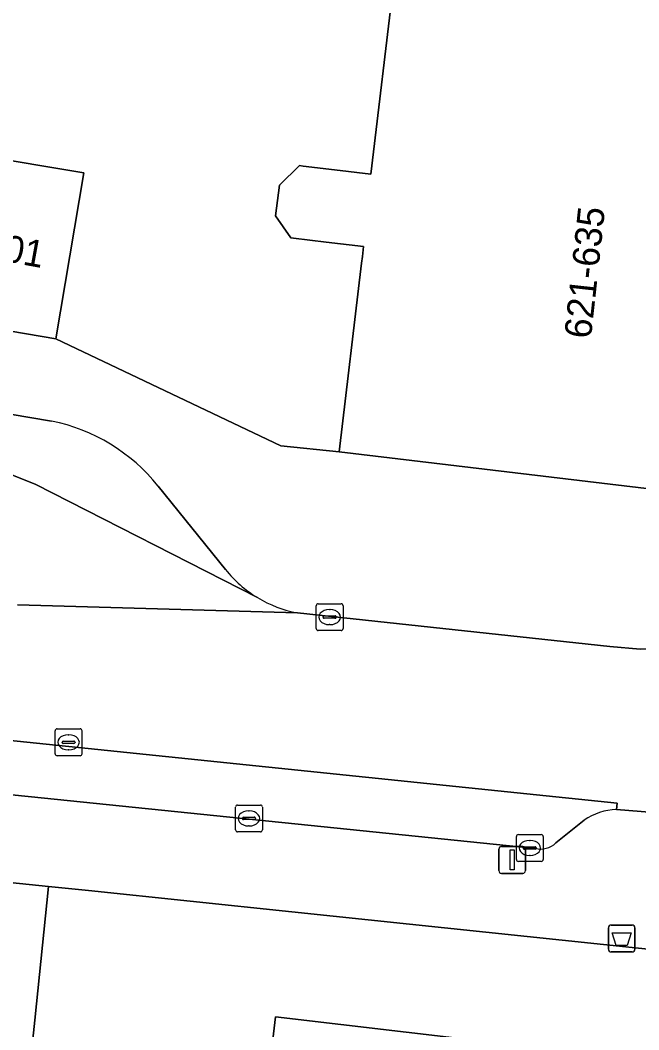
# Model space of a CAD drawing. Extents: x 160856 to 161310, y 384024 to 384878.
# Drawn here: x 161229.18 to 161252.22, y 384661.03 to 384698.6 of the extents above; entities that cross this region are included whole.
import ezdxf

# ---------------------------------------------------------------- set-up
doc = ezdxf.new("R2010")
doc.units = 0
for name, color, linetype in [('IMGEO_Afvalbak', 7, 'Continuous'), ('IMGEO_Erf', 7, 'Continuous'), ('IMGEO_Kolk', 7, 'Continuous'), ('IMGEO_Lichtmast', 7, 'Continuous'), ('IMGEO_Muur', 7, 'Continuous'), ('IMGEO_Pand', 7, 'Continuous'), ('IMGEO_Pand_nummerreeks', 7, 'Continuous'), ('IMGEO_Parkeervlak_open', 7, 'Continuous'), ('IMGEO_Rijbaan_lokaal_open', 7, 'Continuous'), ('IMGEO_Rioolput', 7, 'Continuous'), ('IMGEO_Voetpad_open', 7, 'Continuous')]:
    doc.layers.add(name, color=color, linetype=linetype)

msp = doc.modelspace()

# ---------------------------------------------------------------- linework, layer by layer
at = {"layer": 'IMGEO_Afvalbak'}
for p, q in [((161251.188, 384664.923), (161251.978, 384664.923)), ((161251.978, 384664.923), (161251.188, 384664.923)), ((161251.088, 384664.023), (161251.088, 384664.823)), ((161251.088, 384664.823), (161251.088, 384664.023)), ((161252.078, 384664.823), (161252.078, 384664.023)), ((161252.078, 384664.023), (161252.078, 384664.823)), ((161251.978, 384663.923), (161251.188, 384663.923)), ((161251.188, 384663.923), (161251.978, 384663.923))]:
    msp.add_line(p, q, dxfattribs=at)
msp.add_lwpolyline([(161251.231, 384664.637), (161251.935, 384664.637), (161251.786, 384664.167), (161251.38, 384664.167), (161251.231, 384664.637)], dxfattribs=at)
for centre, start, end in [((161251.188, 384664.823), 90, 180), ((161251.188, 384664.823), 90, 180), ((161251.978, 384664.823), 0, 90), ((161251.978, 384664.823), 360, 90), ((161251.188, 384664.023), 180, 270), ((161251.188, 384664.023), 180, 270), ((161251.978, 384664.023), 270, 0), ((161251.978, 384664.023), 270, 0)]:
    msp.add_arc(centre, 0.1, start, end, dxfattribs=at)
at = {"layer": 'IMGEO_Erf'}
for points in [[(161227.603, 384693.584), (161231.556, 384692.916), (161230.514, 384686.747), (161238.896, 384682.765), (161241.061, 384682.538), (161241.897, 384689.564), (161241.926, 384689.805), (161241.971, 384690.179), (161240.574, 384690.345), (161239.365, 384690.489), (161239.267, 384690.501), (161238.698, 384691.326), (161238.835, 384692.466), (161239.587, 384693.188), (161239.723, 384693.172), (161240.894, 384693.032), (161242.241, 384692.871), (161243.097, 384700.058)], [(161251.223, 384642.435), (161253.755, 384663.908), (161239.297, 384665.418), (161231.728, 384666.208), (161230.236, 384666.363), (161229.727, 384661.39), (161229.474, 384658.921)], [(161237.835, 384654.227), (161238.688, 384661.508), (161250.642, 384660.109)]]:
    msp.add_lwpolyline(points, dxfattribs=at)
at = {"layer": 'IMGEO_Kolk'}
for p, q in [((161240.209, 384675.959), (161240.209, 384676.811)), ((161240.284, 384676.885), (161241.136, 384676.885)), ((161240.697, 384676.665), (161240.722, 384676.665)), ((161241.21, 384676.811), (161241.21, 384675.959)), ((161240.468, 384676.379), (161240.468, 384676.391)), ((161240.906, 384676.342), (161240.508, 384676.342)), ((161240.511, 384676.428), (161240.909, 384676.428)), ((161240.952, 384676.391), (161240.952, 384676.379)), ((161241.136, 384675.885), (161240.284, 384675.885)), ((161240.72, 384676.105), (161240.695, 384676.105)), ((161237.202, 384668.466), (161237.202, 384669.318)), ((161237.277, 384669.392), (161238.129, 384669.392)), ((161237.69, 384669.172), (161237.715, 384669.172)), ((161238.203, 384669.318), (161238.203, 384668.466)), ((161237.461, 384668.886), (161237.461, 384668.898)), ((161237.899, 384668.849), (161237.501, 384668.849)), ((161237.504, 384668.935), (161237.902, 384668.935)), ((161237.945, 384668.898), (161237.945, 384668.886)), ((161238.129, 384668.392), (161237.277, 384668.392)), ((161237.713, 384668.612), (161237.688, 384668.612)), ((161247.736, 384668.294), (161248.588, 384668.294)), ((161247.661, 384667.368), (161247.661, 384668.22)), ((161248.149, 384668.074), (161248.174, 384668.074)), ((161248.662, 384668.22), (161248.662, 384667.368)), ((161247.92, 384667.788), (161247.92, 384667.8)), ((161248.358, 384667.751), (161247.96, 384667.751)), ((161247.963, 384667.837), (161248.361, 384667.837)), ((161248.404, 384667.8), (161248.404, 384667.788)), ((161248.588, 384667.294), (161247.736, 384667.294)), ((161248.172, 384667.514), (161248.147, 384667.514))]:
    msp.add_line(p, q, dxfattribs=at)
for points in [[(161240.209, 384675.959), (161240.209, 384676.811)], [(161240.284, 384676.885), (161241.136, 384676.885)], [(161241.21, 384676.811), (161241.21, 384675.959)], [(161241.136, 384675.885), (161240.284, 384675.885)], [(161237.202, 384668.466), (161237.202, 384669.318)], [(161237.277, 384669.392), (161238.129, 384669.392)], [(161238.203, 384669.318), (161238.203, 384668.466)], [(161238.129, 384668.392), (161237.277, 384668.392)], [(161247.736, 384668.294), (161248.588, 384668.294)], [(161247.661, 384667.368), (161247.661, 384668.22)], [(161248.662, 384668.22), (161248.662, 384667.368)], [(161248.588, 384667.294), (161247.736, 384667.294)]]:
    msp.add_lwpolyline(points, dxfattribs=at)
for centre, radius, start, end in [((161240.286, 384676.809), 0.0765, 91.552, 178.448), ((161240.286, 384676.809), 0.0765, 91.552, 178.448), ((161241.134, 384676.809), 0.0765, 1.552, 88.448), ((161241.134, 384676.809), 0.0765, 1.552, 88.448), ((161240.508, 384676.388), 0.0403, 85.8775, 175.7526), ((161240.505, 384676.378), 0.0366, 178.938, 274.7102), ((161240.909, 384676.385), 0.043, 264.8664, 352.4533), ((161240.913, 384676.39), 0.0386, 1.7309, 96.639), ((161240.286, 384675.961), 0.0765, 181.552, 268.448), ((161240.286, 384675.961), 0.0765, 181.552, 268.448), ((161241.134, 384675.961), 0.0765, 271.552, 358.448), ((161241.134, 384675.961), 0.0765, 271.552, 358.448), ((161237.279, 384669.316), 0.0765, 91.552, 178.448), ((161237.279, 384669.316), 0.0765, 91.552, 178.448), ((161238.127, 384669.316), 0.0765, 1.552, 88.448), ((161238.127, 384669.316), 0.0765, 1.552, 88.448), ((161237.501, 384668.895), 0.0403, 85.8775, 175.7526), ((161237.498, 384668.885), 0.0366, 178.938, 274.7102), ((161237.902, 384668.892), 0.043, 264.8664, 352.4533), ((161237.906, 384668.897), 0.0386, 1.7309, 96.639), ((161237.279, 384668.468), 0.0765, 181.552, 268.448), ((161237.279, 384668.468), 0.0765, 181.552, 268.448), ((161238.127, 384668.468), 0.0765, 271.552, 358.448), ((161238.127, 384668.468), 0.0765, 271.552, 358.448), ((161247.738, 384668.218), 0.0765, 91.552, 178.448), ((161247.738, 384668.218), 0.0765, 91.552, 178.448), ((161248.586, 384668.218), 0.0765, 1.552, 88.448), ((161248.586, 384668.218), 0.0765, 1.552, 88.448), ((161247.96, 384667.797), 0.0403, 85.8775, 175.7526), ((161247.957, 384667.787), 0.0366, 178.938, 274.7102), ((161248.361, 384667.794), 0.043, 264.8664, 352.4533), ((161248.365, 384667.799), 0.0386, 1.7309, 96.639), ((161247.738, 384667.37), 0.0765, 181.552, 268.448), ((161247.738, 384667.37), 0.0765, 181.552, 268.448), ((161248.586, 384667.37), 0.0765, 271.552, 358.448), ((161248.586, 384667.37), 0.0765, 271.552, 358.448)]:
    msp.add_arc(centre, radius, start, end, dxfattribs=at)
for centre, major_axis, ratio, start_param, end_param in [((161240.696, 384676.385), (-0.387, 0.002), 0.722429, 4.712389, 7.853982), ((161240.721, 384676.385), (-0.39, 0.002), 0.717154, 1.570796, 4.712389), ((161237.689, 384668.892), (-0.387, 0.002), 0.722429, 4.712389, 7.853982), ((161237.714, 384668.892), (-0.39, 0.002), 0.717154, 1.570796, 4.712389), ((161248.148, 384667.794), (-0.387, 0.002), 0.722429, 4.712389, 7.853982), ((161248.173, 384667.794), (-0.39, 0.002), 0.717154, 1.570796, 4.712389)]:
    msp.add_ellipse(centre, major_axis=major_axis, ratio=ratio, start_param=start_param, end_param=end_param, dxfattribs=at)
at = {"layer": 'IMGEO_Lichtmast'}
for p, q in [((161247.01, 384666.949), (161247.01, 384667.749)), ((161247.01, 384667.749), (161247.01, 384666.949)), ((161247.11, 384667.849), (161247.9, 384667.849)), ((161247.9, 384667.849), (161247.11, 384667.849)), ((161248, 384667.749), (161248, 384666.949)), ((161248, 384666.949), (161248, 384667.749)), ((161247.9, 384666.849), (161247.11, 384666.849)), ((161247.11, 384666.849), (161247.9, 384666.849))]:
    msp.add_line(p, q, dxfattribs=at)
msp.add_lwpolyline([(161247.43, 384667.724), (161247.58, 384667.724), (161247.58, 384666.974), (161247.43, 384666.974), (161247.43, 384667.724)], dxfattribs=at)
for centre, start, end in [((161247.11, 384667.749), 90, 180), ((161247.11, 384667.749), 90, 180), ((161247.9, 384667.749), 0, 90), ((161247.9, 384667.749), 360, 90), ((161247.11, 384666.949), 180, 270), ((161247.11, 384666.949), 180, 270), ((161247.9, 384666.949), 270, 0), ((161247.9, 384666.949), 270, 0)]:
    msp.add_arc(centre, 0.1, start, end, dxfattribs=at)
at = {"layer": 'IMGEO_Muur'}
for points in [[(161230.514, 384686.747), (161238.896, 384682.765), (161241.061, 384682.538)], [(161231.728, 384666.208), (161239.297, 384665.418)]]:
    msp.add_lwpolyline(points, dxfattribs=at)
at = {"layer": 'IMGEO_Pand'}
for points in [[(161243.097, 384700.058), (161242.241, 384692.871), (161240.894, 384693.032), (161239.723, 384693.172), (161239.587, 384693.188), (161238.835, 384692.466), (161238.698, 384691.326), (161239.267, 384690.501), (161239.365, 384690.489), (161240.574, 384690.345), (161241.971, 384690.179), (161241.926, 384689.805), (161241.897, 384689.564), (161241.061, 384682.538), (161253.034, 384681.113)], [(161250.642, 384660.109), (161238.688, 384661.508), (161237.835, 384654.227)]]:
    msp.add_lwpolyline(points, dxfattribs=at)
for points in [[(161230.514, 384686.747), (161231.556, 384692.916), (161227.603, 384693.584), (161226.561, 384687.415)], [(161223.296, 384656.771), (161229.192, 384656.167), (161229.474, 384658.921), (161229.727, 384661.39), (161230.236, 384666.363), (161224.34, 384666.966), (161223.578, 384659.525)]]:
    msp.add_lwpolyline(points, close=True, dxfattribs=at)
at = {"layer": 'IMGEO_Parkeervlak_open'}
for points in [[(161251.394, 384669.225), (161251.411, 384669.458), (161202.637, 384674.492)], [(161205.608, 384672.152), (161248.369, 384667.771)], [(161249.132, 384667.981), (161250.183, 384668.822)]]:
    msp.add_lwpolyline(points, dxfattribs=at)
for centre, radius, start, end in [((161251.463, 384666.997), 2.229, 91.7729, 125.0402), ((161248.553, 384668.594), 0.843, 257.3964, 313.3805)]:
    msp.add_arc(centre, radius, start, end, dxfattribs=at)
at = {"layer": 'IMGEO_Rijbaan_lokaal_open'}
for points in [[(161230.353, 384683.679), (161225.789, 384684.447), (161225.466, 384682.697), (161226.945, 384682.439), (161229.746, 384681.332), (161238.021, 384677.113)], [(161238.021, 384677.113), (161229.746, 384681.332), (161226.945, 384682.439), (161225.466, 384682.697)], [(161135.61, 384681.376), (161139.001, 384680.825), (161143.066, 384680.491), (161143.188, 384680.479), (161185.816, 384676.135), (161185.922, 384676.125), (161187.912, 384675.92), (161202.637, 384674.492), (161251.411, 384669.458), (161251.394, 384669.225), (161252.77, 384669.111), (161253.501, 384675.224), (161252.277, 384675.194), (161251.143, 384675.297), (161239.508, 384676.544), (161229.088, 384676.847)], [(161236.833, 384678.155), (161234.318, 384681.265)], [(161229.088, 384676.847), (161239.508, 384676.544)]]:
    msp.add_lwpolyline(points, dxfattribs=at)
for centre, radius, start, end in [((161229.014, 384677.016), 6.796, 38.6972, 78.6344), ((161240.337, 384680.951), 4.483, 218.5945, 238.8972), ((161240.342, 384680.95), 4.485, 238.8358, 259.2855)]:
    msp.add_arc(centre, radius, start, end, dxfattribs=at)
at = {"layer": 'IMGEO_Rioolput'}
for p, q in [((161230.485, 384671.301), (161230.485, 384672.153)), ((161230.56, 384672.227), (161231.412, 384672.227)), ((161231.486, 384672.153), (161231.486, 384671.301)), ((161230.744, 384671.721), (161230.744, 384671.733)), ((161231.182, 384671.684), (161230.784, 384671.684)), ((161230.787, 384671.77), (161231.185, 384671.77)), ((161230.973, 384672.007), (161230.998, 384672.007)), ((161231.228, 384671.733), (161231.228, 384671.721)), ((161230.996, 384671.447), (161230.971, 384671.447)), ((161231.412, 384671.227), (161230.56, 384671.227))]:
    msp.add_line(p, q, dxfattribs=at)
for points in [[(161230.485, 384671.301), (161230.485, 384672.153)], [(161230.56, 384672.227), (161231.412, 384672.227)], [(161231.486, 384672.153), (161231.486, 384671.301)], [(161231.412, 384671.227), (161230.56, 384671.227)]]:
    msp.add_lwpolyline(points, dxfattribs=at)
for centre, radius, start, end in [((161230.562, 384672.151), 0.0765, 91.552, 178.448), ((161230.562, 384672.151), 0.0765, 91.552, 178.448), ((161231.41, 384672.151), 0.0765, 1.552, 88.448), ((161231.41, 384672.151), 0.0765, 1.552, 88.448), ((161230.784, 384671.73), 0.0403, 85.8775, 175.7526), ((161230.781, 384671.72), 0.0366, 178.938, 274.7102), ((161231.185, 384671.727), 0.043, 264.8664, 352.4533), ((161231.189, 384671.732), 0.0386, 1.7309, 96.639), ((161230.562, 384671.303), 0.0765, 181.552, 268.448), ((161230.562, 384671.303), 0.0765, 181.552, 268.448), ((161231.41, 384671.303), 0.0765, 271.552, 358.448), ((161231.41, 384671.303), 0.0765, 271.552, 358.448)]:
    msp.add_arc(centre, radius, start, end, dxfattribs=at)
for centre, major_axis, ratio, start_param, end_param in [((161230.972, 384671.727), (-0.387, 0.002), 0.722429, 4.712389, 7.853982), ((161230.997, 384671.727), (-0.39, 0.002), 0.717154, 1.570796, 4.712389)]:
    msp.add_ellipse(centre, major_axis=major_axis, ratio=ratio, start_param=start_param, end_param=end_param, dxfattribs=at)
at = {"layer": 'IMGEO_Voetpad_open'}
for points in [[(161146.911, 384697.588), (161225.789, 384684.447), (161230.353, 384683.679)], [(161254.432, 384675.336), (161255.607, 384680.798), (161253.034, 384681.113), (161241.061, 384682.538), (161238.896, 384682.765), (161230.514, 384686.747), (161226.561, 384687.415), (161224.56, 384687.664), (161218.712, 384688.652), (161212.98, 384689.621), (161207.248, 384690.59), (161201.516, 384691.559), (161195.783, 384692.528), (161190.051, 384693.497), (161184.319, 384694.465), (161178.587, 384695.434), (161172.737, 384696.423)], [(161234.318, 384681.265), (161236.833, 384678.155)], [(161239.508, 384676.544), (161251.143, 384675.297), (161252.277, 384675.194), (161253.501, 384675.224)], [(161248.369, 384667.771), (161205.608, 384672.152)], [(161197.468, 384669.832), (161201.118, 384669.343), (161207.014, 384668.74), (161212.789, 384668.149), (161218.564, 384667.558), (161224.34, 384666.966), (161230.236, 384666.363), (161231.728, 384666.208), (161239.297, 384665.418), (161253.755, 384663.908), (161255.213, 384668.454)], [(161253.276, 384669.033), (161252.77, 384669.111), (161251.394, 384669.225)], [(161250.183, 384668.822), (161249.132, 384667.981)]]:
    msp.add_lwpolyline(points, dxfattribs=at)
for centre, radius, start, end in [((161229.014, 384677.016), 6.796, 38.6972, 78.6344), ((161240.337, 384680.951), 4.483, 218.5945, 238.8972), ((161240.342, 384680.95), 4.485, 238.8358, 259.2855), ((161251.463, 384666.997), 2.229, 91.7729, 125.0402), ((161248.553, 384668.594), 0.843, 257.3964, 313.3805)]:
    msp.add_arc(centre, radius, start, end, dxfattribs=at)

# ---------------------------------------------------------------- texts
at = {"layer": 'IMGEO_Pand_nummerreeks'}
for s, rotation, p in [('621-635', 83.7951, (161250.436, 384686.722)), ('2/N01', 349.6952, (161226.468, 384690.016))]:
    msp.add_text(s, height=1, rotation=rotation, dxfattribs=at).set_placement(p)

doc.saveas('drawing.dxf')
